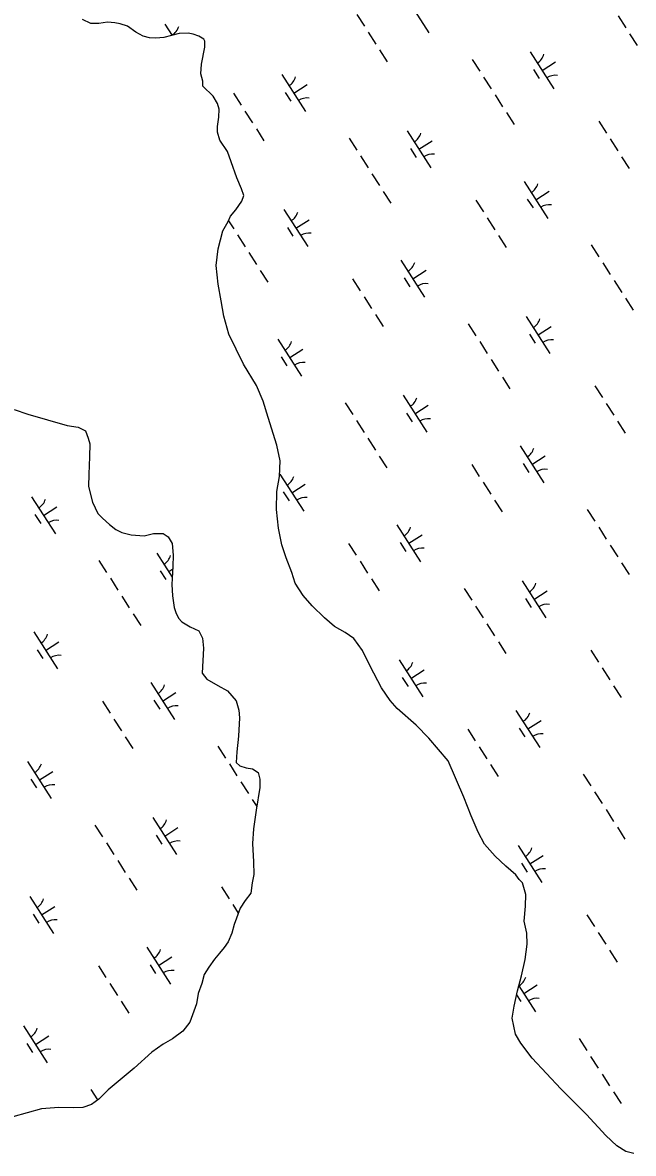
# Model space of a CAD drawing. Extents: x 3962991 to 3983549, y 181631 to 204078.
# Drawn here: x 3973772 to 3974467, y 190869 to 192156 of the extents above; entities that cross this region are included whole.
import ezdxf

# ---------------------------------------------------------------- set-up
doc = ezdxf.new("R2010")
doc.units = 0
doc.layers.add('V-WETL-SWMP', color=7, linetype='Continuous')

msp = doc.modelspace()

# ---------------------------------------------------------------- linework, layer by layer
at = {"layer": 'V-WETL-SWMP'}
for p, q in [((3974206.7, 192186.9), (3974233.7, 192144.8)), ((3974151.8, 192165.6), (3974160.5, 192152.1)), ((3974449.2, 192163.8), (3974457.9, 192150.3)), ((3973933.7, 192154.6), (3973942, 192141.7)), ((3974164.8, 192145.4), (3974173.4, 192131.9)), ((3974462.2, 192143.6), (3974470.8, 192130.1)), ((3974177.7, 192125.2), (3974186.4, 192111.7)), ((3974283.3, 192114.4), (3974291.9, 192101)), ((3974349.2, 192122.9), (3974376.2, 192080.8)), ((3974362.7, 192101.9), (3974377.8, 192111.6)), ((3974352.9, 192102.8), (3974359.4, 192092.6)), ((3974066.7, 192097.1), (3974093.7, 192055)), ((3974080.2, 192076), (3974095.3, 192085.8)), ((3974296.2, 192094.2), (3974304.9, 192080.8)), ((3974011.8, 192075.8), (3974020.4, 192062.3)), ((3974070.5, 192076.9), (3974076.9, 192066.8)), ((3974309.2, 192074), (3974317.8, 192060.6)), ((3974024.7, 192055.6), (3974033.4, 192042.1)), ((3974322.2, 192053.8), (3974330.8, 192040.4)), ((3974037.7, 192035.4), (3974046.3, 192021.9)), ((3974427.3, 192044.1), (3974435.9, 192030.6)), ((3974143.3, 192024.7), (3974151.9, 192011.2)), ((3974209.1, 192033.1), (3974236.1, 191991)), ((3974222.6, 192012.1), (3974237.8, 192021.8)), ((3974440.2, 192023.9), (3974448.9, 192010.4)), ((3974212.9, 192013), (3974219.4, 192002.9)), ((3974156.2, 192004.5), (3974164.9, 191991)), ((3974453.2, 192003.7), (3974461.8, 191990.2)), ((3974169.2, 191984.3), (3974177.8, 191970.8)), ((3974342.2, 191975.6), (3974369.2, 191933.5)), ((3974182.1, 191964), (3974190.8, 191950.6)), ((3974355.7, 191954.5), (3974370.8, 191964.3)), ((3974069.1, 191943.4), (3974096.1, 191901.3)), ((3974287.3, 191954.3), (3974295.9, 191940.8)), ((3974345.9, 191955.4), (3974352.4, 191945.3)), ((3974005.9, 191930.8), (3974011.9, 191921.4)), ((3974082.6, 191922.3), (3974097.8, 191932)), ((3974300.2, 191934.1), (3974308.8, 191920.6)), ((3974072.9, 191923.2), (3974079.3, 191913.1)), ((3974016.2, 191914.7), (3974024.8, 191901.2)), ((3974313.2, 191913.9), (3974321.8, 191900.4)), ((3974029.1, 191894.5), (3974037.8, 191881)), ((3974418.7, 191903.2), (3974427.4, 191889.7)), ((3974202.1, 191885.8), (3974229.1, 191843.7)), ((3974431.7, 191883), (3974440.3, 191869.5)), ((3974042.1, 191874.3), (3974050.7, 191860.8)), ((3974215.6, 191864.8), (3974230.8, 191874.5)), ((3974147.2, 191864.5), (3974155.9, 191851.1)), ((3974205.9, 191865.7), (3974212.4, 191855.6)), ((3974444.6, 191862.8), (3974453.3, 191849.3)), ((3974160.2, 191844.3), (3974168.8, 191830.9)), ((3974457.6, 191842.6), (3974466.2, 191829.1)), ((3974173.1, 191824.1), (3974181.8, 191810.6)), ((3974344.6, 191821.9), (3974371.6, 191779.8)), ((3974278.7, 191813.4), (3974287.3, 191799.9)), ((3974348.3, 191801.7), (3974354.8, 191791.6)), ((3974358.1, 191800.8), (3974373.2, 191810.5)), ((3974062.1, 191796), (3974089.1, 191754)), ((3974291.7, 191793.2), (3974300.3, 191779.7)), ((3974075.6, 191775), (3974090.7, 191784.7)), ((3974065.9, 191775.9), (3974072.3, 191765.8)), ((3974304.6, 191773), (3974313.2, 191759.5)), ((3974317.6, 191752.8), (3974326.2, 191739.3)), ((3974422.7, 191743), (3974431.3, 191729.6)), ((3974204.6, 191732.1), (3974231.5, 191690)), ((3974138.7, 191723.6), (3974147.3, 191710.2)), ((3974208.3, 191711.9), (3974214.8, 191701.8)), ((3974218, 191711.1), (3974233.2, 191720.8)), ((3974435.7, 191722.8), (3974444.3, 191709.4)), ((3974151.6, 191703.4), (3974160.3, 191689.9)), ((3974448.6, 191702.6), (3974457.2, 191689.2)), ((3974164.6, 191683.2), (3974173.2, 191669.7)), ((3974337.6, 191674.6), (3974364.6, 191632.5)), ((3974177.5, 191663), (3974186.2, 191649.5)), ((3974351.1, 191653.5), (3974366.2, 191663.2)), ((3974282.7, 191653.3), (3974291.3, 191639.8)), ((3974341.3, 191654.4), (3974347.8, 191644.3)), ((3974064.5, 191642.3), (3974091.5, 191600.2)), ((3974068.3, 191622.2), (3974074.8, 191612.1)), ((3974078, 191621.3), (3974093.2, 191631)), ((3974295.6, 191633.1), (3974304.3, 191619.6)), ((3973782, 191616.5), (3973809, 191574.4)), ((3974308.6, 191612.9), (3974317.2, 191599.4)), ((3973785.8, 191596.3), (3973792.3, 191586.2)), ((3973795.5, 191595.5), (3973810.7, 191605.2)), ((3974414.1, 191602.1), (3974422.8, 191588.7)), ((3974197.5, 191584.8), (3974224.5, 191542.7)), ((3974211, 191563.7), (3974226.2, 191573.5)), ((3974427.1, 191581.9), (3974435.7, 191568.5)), ((3974142.6, 191563.5), (3974151.3, 191550)), ((3974201.3, 191564.6), (3974207.8, 191554.5)), ((3974440.1, 191561.7), (3974448.7, 191548.3)), ((3973924.5, 191552.6), (3973942, 191525.3)), ((3973858.6, 191544.1), (3973867.2, 191530.6)), ((3973928.2, 191532.4), (3973934.7, 191522.3)), ((3973938, 191531.5), (3973942.6, 191534.5)), ((3974155.6, 191543.3), (3974164.2, 191529.8)), ((3974453, 191541.5), (3974461.6, 191528)), ((3973871.6, 191523.9), (3973880.2, 191510.4)), ((3974168.5, 191523.1), (3974177.2, 191509.6)), ((3974340, 191520.8), (3974367, 191478.7)), ((3974274.1, 191512.4), (3974282.7, 191498.9)), ((3974353.5, 191499.8), (3974368.6, 191509.5)), ((3973884.5, 191503.7), (3973893.1, 191490.2)), ((3974343.8, 191500.7), (3974350.2, 191490.6)), ((3973897.5, 191483.5), (3973906.1, 191470)), ((3974287.1, 191492.2), (3974295.7, 191478.7)), ((3974300, 191471.9), (3974308.7, 191458.5)), ((3973784.5, 191462.8), (3973811.4, 191420.7)), ((3973788.2, 191442.6), (3973794.7, 191432.5)), ((3973797.9, 191441.7), (3973813.1, 191451.4)), ((3974313, 191451.7), (3974321.6, 191438.3)), ((3974418.1, 191442), (3974426.7, 191428.5)), ((3974200, 191431.1), (3974226.9, 191389)), ((3974213.5, 191410), (3974228.6, 191419.7)), ((3974431.1, 191421.8), (3974439.7, 191408.3)), ((3973917.5, 191405.2), (3973944.5, 191363.1)), ((3974203.7, 191410.9), (3974210.2, 191400.8)), ((3973931, 191384.2), (3973946.1, 191393.9)), ((3974444, 191401.6), (3974452.7, 191388.1)), ((3973862.6, 191383.9), (3973871.2, 191370.5)), ((3973921.2, 191385.1), (3973927.7, 191375)), ((3974333, 191373.5), (3974360, 191331.4)), ((3973875.5, 191363.7), (3973884.2, 191350.3)), ((3974278.1, 191352.2), (3974286.7, 191338.7)), ((3974336.7, 191353.4), (3974343.2, 191343.3)), ((3974346.5, 191352.5), (3974361.6, 191362.2)), ((3973888.5, 191343.5), (3973897.1, 191330.1)), ((3973994, 191332.8), (3974002.7, 191319.3)), ((3974291, 191332), (3974299.7, 191318.5)), ((3973777.4, 191315.5), (3973804.4, 191273.4)), ((3973790.9, 191294.4), (3973806.1, 191304.1)), ((3974007, 191312.6), (3974015.6, 191299.1)), ((3974304, 191311.8), (3974312.6, 191298.3)), ((3974409.6, 191301.1), (3974418.2, 191287.6)), ((3973781.2, 191295.3), (3973787.7, 191285.2)), ((3974020, 191292.4), (3974028.6, 191278.9)), ((3974422.5, 191280.9), (3974431.1, 191267.4)), ((3974032.9, 191272.2), (3974038.1, 191264.1)), ((3973919.9, 191251.5), (3973946.9, 191209.4)), ((3974435.5, 191260.7), (3974444.1, 191247.2)), ((3973854, 191243), (3973862.7, 191229.6)), ((3973933.4, 191230.5), (3973948.5, 191240.2)), ((3974448.4, 191240.5), (3974457, 191227)), ((3973867, 191222.8), (3973875.6, 191209.4)), ((3973923.7, 191231.4), (3973930.1, 191221.2)), ((3974335.4, 191219.8), (3974362.4, 191177.7)), ((3973879.9, 191202.6), (3973888.6, 191189.2)), ((3974339.2, 191199.6), (3974345.6, 191189.5)), ((3974348.9, 191198.7), (3974364, 191208.5)), ((3973892.9, 191182.4), (3973901.5, 191169)), ((3973998, 191172.7), (3974006.7, 191159.2)), ((3973779.9, 191161.7), (3973806.9, 191119.6)), ((3973793.4, 191140.7), (3973808.5, 191150.4)), ((3974011, 191152.5), (3974017.1, 191142.9)), ((3973783.6, 191141.6), (3973790.1, 191131.5)), ((3974413.5, 191141), (3974422.2, 191127.5)), ((3974426.5, 191120.7), (3974435.1, 191107.3)), ((3973912.9, 191104.2), (3973939.9, 191062.1)), ((3974439.4, 191100.5), (3974448.1, 191087.1)), ((3973858, 191082.9), (3973866.6, 191069.4)), ((3973916.7, 191084), (3973923.1, 191073.9)), ((3973926.4, 191083.1), (3973941.5, 191092.9)), ((3973870.9, 191062.7), (3973879.6, 191049.2)), ((3974336.2, 191060.2), (3974355.4, 191030.4)), ((3974341.9, 191051.4), (3974357, 191061.1)), ((3973883.9, 191042.5), (3973892.5, 191029)), ((3974333.7, 191049.9), (3974338.6, 191042.2)), ((3973772.9, 191014.4), (3973799.8, 190972.3)), ((3973776.6, 190994.3), (3973783.1, 190984.2)), ((3973786.4, 190993.4), (3973801.5, 191003.1)), ((3974405, 191000.1), (3974413.6, 190986.6)), ((3974417.9, 190979.8), (3974426.6, 190966.4)), ((3974430.9, 190959.6), (3974439.5, 190946.2)), ((3973849.4, 190942), (3973857, 190930.2)), ((3974443.8, 190939.4), (3974452.5, 190926))]:
    msp.add_line(p, q, dxfattribs=at)
for points in [[(3973994.1, 191898.9), (3973999.7, 191919.2), (3974005.5, 191930), (3974008.3, 191936), (3974014.2, 191943.2), (3974021.1, 191952.9), (3974023.4, 191959.4), (3974020.9, 191967.1), (3974015.3, 191979.5), (3974009, 191997.8), (3974004.7, 192009.6), (3973996.1, 192022.6), (3973993.6, 192031.4), (3973993.5, 192038), (3973995.1, 192048.7), (3973995.5, 192057.6), (3973993.6, 192064.1), (3973988.7, 192072.4), (3973976.6, 192084), (3973976.6, 192089.6), (3973974.6, 192098.1), (3973975.1, 192108.9), (3973979.1, 192128.3), (3973979, 192135), (3973977.8, 192137.4), (3973972.3, 192140.9), (3973965.7, 192143.3), (3973960.2, 192144.4), (3973949.9, 192143.7), (3973932.5, 192139.3), (3973923.4, 192138.6), (3973916.1, 192139.1), (3973908.9, 192140.8), (3973900.4, 192145.5), (3973891.2, 192152.1), (3973882.7, 192155), (3973876.7, 192156.1), (3973868.2, 192156.6), (3973858.5, 192155.3), (3973849.5, 192155.2), (3973839.7, 192159.9)], [(3974466.9, 190869.4), (3974458, 190871.6), (3974447.8, 190877.9), (3974435.1, 190889.6), (3974413.3, 190913.6), (3974384.2, 190942.8), (3974351.5, 190977.9), (3974338.7, 190994.9), (3974332.6, 191004.9), (3974328.7, 191023.3), (3974330.8, 191037), (3974334.7, 191054.3), (3974339.2, 191071.6), (3974343.6, 191090.1), (3974345.7, 191107.4), (3974345.4, 191119.8), (3974342.2, 191133.5), (3974343.7, 191150.7), (3974344.1, 191163.8), (3974340.3, 191177.4), (3974336.6, 191180.9), (3974333, 191186.2), (3974321.5, 191196.1), (3974309.4, 191207.8), (3974297.3, 191221.2), (3974289.9, 191234.8), (3974281.9, 191253.7), (3974273.8, 191274.9), (3974255.8, 191316.2), (3974234, 191342), (3974219.4, 191356.6), (3974197.7, 191375.8), (3974189.8, 191384.6), (3974180, 191399.3), (3974167.1, 191424), (3974158.5, 191441.7), (3974148.7, 191455.2), (3974138.5, 191462.2), (3974126.5, 191469.1), (3974115, 191479), (3974101.1, 191492.4), (3974090.8, 191504.1), (3974081.7, 191518.2), (3974077.9, 191530.6), (3974071.6, 191547.2), (3974066.6, 191561.9), (3974062.7, 191580.9), (3974060.6, 191602.2), (3974060.8, 191622.5), (3974064.1, 191639.8), (3974064.9, 191657.6), (3974061.1, 191675.4), (3974051, 191706.7), (3974045.3, 191725.6), (3974037.9, 191743.3), (3974023.2, 191767.4), (3974014.6, 191784.5), (3974006.5, 191801.6), (3974000.8, 191822.3), (3973997.6, 191839.5), (3973994.3, 191858.5), (3973992.1, 191879.8), (3973994.1, 191898.9)], [(3973762, 191715.9), (3973777.5, 191710.8), (3973822.3, 191697.9), (3973834.8, 191695.8), (3973843.2, 191691.8), (3973846.3, 191683.5), (3973848.2, 191677), (3973847.9, 191662.1), (3973847.1, 191642.5), (3973846.7, 191628.2), (3973851.2, 191610.5), (3973857.4, 191597.5), (3973862.8, 191592.2), (3973870.7, 191585.2), (3973877.9, 191579.4), (3973884.5, 191576), (3973895.2, 191573.2), (3973910.1, 191572.3), (3973920.8, 191574.8), (3973931.5, 191575), (3973937.5, 191571), (3973941.8, 191563.3), (3973943.2, 191550.3), (3973942.8, 191537.2), (3973941.4, 191516.9), (3973942.2, 191503.9), (3973944.2, 191490.8), (3973946.1, 191484.9), (3973949.2, 191478.4), (3973952.8, 191474.3), (3973962.5, 191468.6), (3973972.1, 191464), (3973976.4, 191455.7), (3973977.7, 191444.5), (3973975.9, 191415.9), (3973981.3, 191408.9), (3973993.9, 191402), (3974004.8, 191395.6), (3974014.5, 191384.5), (3974017.6, 191373.8), (3974018.4, 191364.9), (3974017.5, 191344.1), (3974015.5, 191326.2), (3974014.5, 191314.3), (3974018.7, 191310.3), (3974025.9, 191308), (3974033.1, 191306.9), (3974039.7, 191302.9), (3974041.6, 191295.2), (3974041.8, 191285.7), (3974037.5, 191260.1), (3974034.3, 191238.6), (3974033.4, 191221.9), (3974034.3, 191201.2), (3974034.6, 191186.9), (3974033, 191177.4), (3974031.4, 191165.4), (3974025, 191157), (3974019.2, 191148.6), (3974012.4, 191130), (3974009.6, 191119.9), (3974005.6, 191110.3), (3974001, 191103.7), (3973995.7, 191097.1), (3973989.9, 191090.4), (3973983.5, 191081.4), (3973978.3, 191073), (3973975.5, 191062.8), (3973971.6, 191051.5), (3973969.4, 191039.5), (3973962, 191018.6), (3973953.9, 191008.3), (3973942.2, 190999.8), (3973931.6, 190993.7), (3973918.7, 190984.5), (3973898.8, 190966.4), (3973868.9, 190941.5), (3973858.4, 190931.2), (3973850.2, 190925.1), (3973840.1, 190921.4), (3973830, 190921.2), (3973812.8, 190921.5), (3973793.2, 190919.9), (3973760.6, 190911)]]:
    msp.add_lwpolyline(points, dxfattribs=at)
for centre, start, end in [((3973932.5, 192157), 301.8919, 343.4355), ((3974348, 192125.2), 301.8919, 343.4355), ((3974065.5, 192099.4), 301.8919, 343.4355), ((3974377.8, 192078.7), 81.8919, 123.4355), ((3974095.3, 192052.9), 81.8919, 123.4355), ((3974207.9, 192035.5), 301.8919, 343.4355), ((3974237.7, 191989), 81.8919, 123.4355), ((3974341, 191977.9), 301.8919, 343.4355), ((3974370.8, 191931.4), 81.8919, 123.4355), ((3974067.9, 191945.7), 301.8919, 343.4355), ((3974097.7, 191899.2), 81.8919, 123.4355), ((3974200.9, 191888.2), 301.8919, 343.4355), ((3974230.7, 191841.7), 81.8919, 123.4355), ((3974343.4, 191824.2), 301.8919, 343.4355), ((3974060.9, 191798.4), 301.8919, 343.4355), ((3974373.2, 191777.7), 81.8919, 123.4355), ((3974090.7, 191751.9), 81.8919, 123.4355), ((3974203.3, 191734.4), 301.8919, 343.4355), ((3974233.2, 191687.9), 81.8919, 123.4355), ((3974336.4, 191676.9), 301.8919, 343.4355), ((3974366.2, 191630.4), 81.8919, 123.4355), ((3974063.3, 191644.7), 301.8919, 343.4355), ((3973780.8, 191618.8), 301.8919, 343.4355), ((3974093.1, 191598.2), 81.8919, 123.4355), ((3973810.6, 191572.3), 81.8919, 123.4355), ((3974196.3, 191587.1), 301.8919, 343.4355), ((3974226.1, 191540.6), 81.8919, 123.4355), ((3973923.3, 191554.9), 301.8919, 343.4355), ((3974338.8, 191523.2), 301.8919, 343.4355), ((3974368.6, 191476.7), 81.8919, 123.4355), ((3973783.2, 191465.1), 301.8919, 343.4355), ((3973813.1, 191418.6), 81.8919, 123.4355), ((3974198.7, 191433.4), 301.8919, 343.4355), ((3974228.6, 191386.9), 81.8919, 123.4355), ((3973916.3, 191407.6), 301.8919, 343.4355), ((3973946.1, 191361.1), 81.8919, 123.4355), ((3974331.8, 191375.9), 301.8919, 343.4355), ((3974361.6, 191329.3), 81.8919, 123.4355), ((3973776.2, 191317.8), 301.8919, 343.4355), ((3973806, 191271.3), 81.8919, 123.4355), ((3973918.7, 191253.8), 301.8919, 343.4355), ((3973948.5, 191207.3), 81.8919, 123.4355), ((3974334.2, 191222.1), 301.8919, 343.4355), ((3974364, 191175.6), 81.8919, 123.4355), ((3973778.7, 191164.1), 301.8919, 343.4355), ((3973808.5, 191117.6), 81.8919, 123.4355), ((3973911.7, 191106.5), 301.8919, 343.4355), ((3973941.5, 191060), 81.8919, 123.4355), ((3974327.2, 191074.8), 301.8919, 343.4355), ((3974357, 191028.3), 81.8919, 123.4355), ((3973771.6, 191016.8), 301.8919, 343.4355), ((3973801.5, 190970.3), 81.8919, 123.4355)]:
    msp.add_arc(centre, 17.6, start, end, dxfattribs=at)

doc.saveas('drawing.dxf')
